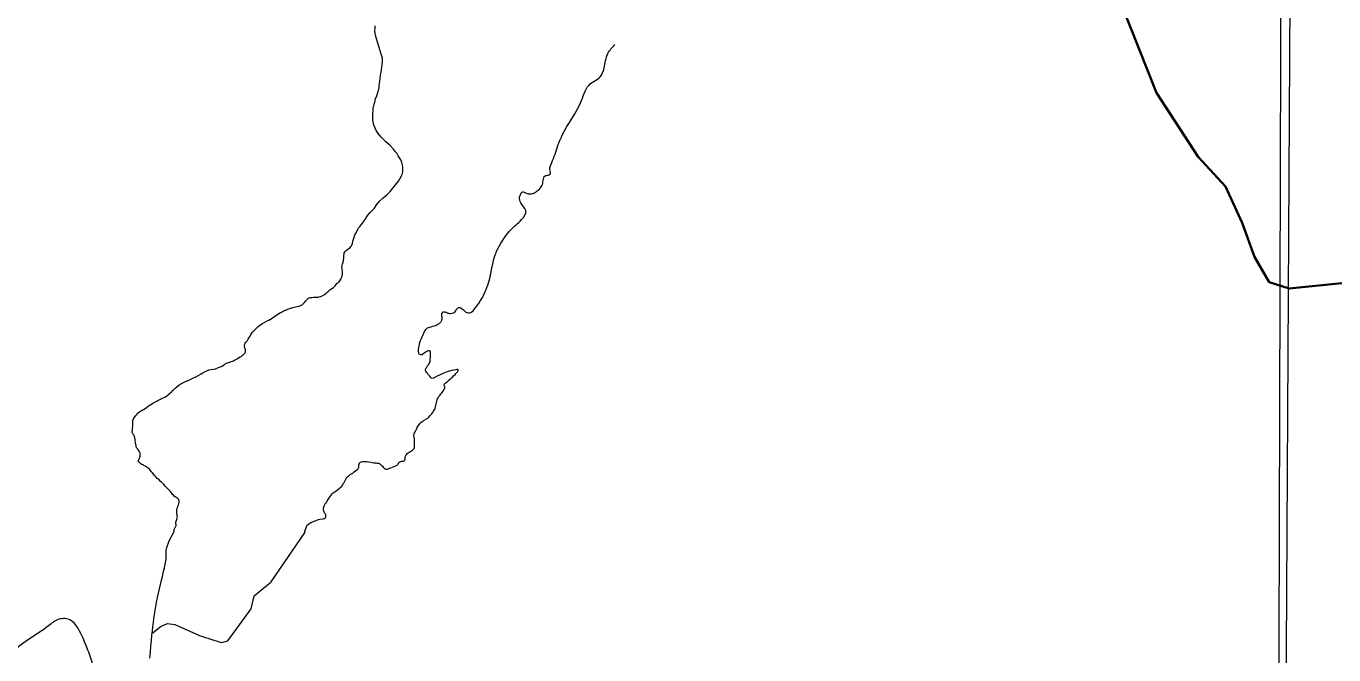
# Model space of a CAD drawing. Extents: x 553962 to 842807, y 8883888 to 9032388.
# Drawn here: x 605483 to 607668, y 8912445 to 8913495 of the extents above; entities that cross this region are included whole.
import ezdxf

# ---------------------------------------------------------------- set-up
doc = ezdxf.new("R2010")
doc.units = 0
doc.header["$LTSCALE"] = 200
doc.linetypes.add('LONG_DASH_SHORT_DASH', pattern=[9.9, 6, -1.2, 1.5, -1.2])
doc.layers.add('6', color=7, linetype='Continuous', lineweight=13)

msp = doc.modelspace()

# ---------------------------------------------------------------- linework, layer by layer
at = {"layer": '6'}
for points in [[(607657.7, 8924743.3), (607574.2, 8909874.9), (607492.3, 8896026.7)], [(606063.9, 8913361), (606064.6, 8913364.6), (606065.6, 8913368.1), (606067.1, 8913373.4), (606068.9, 8913378.4), (606070.3, 8913382.5), (606071.6, 8913385.8), (606072.1, 8913387.7), (606072.7, 8913389.6), (606072.9, 8913392.6), (606073.2, 8913395.6), (606074.1, 8913402.1), (606074.2, 8913403.5), (606074.5, 8913406.8), (606075.3, 8913413.3), (606076.2, 8913418.1), (606077.7, 8913426.4), (606078.7, 8913434.5), (606078.7, 8913438.5), (606078.3, 8913441.5), (606076.2, 8913448.2), (606072.9, 8913458.9), (606070.5, 8913467.8), (606068.1, 8913475.7), (606067.1, 8913479.5), (606066.5, 8913481.8), (606066.2, 8913483.5), (606065.9, 8913486.4), (606066.2, 8913492.2), (606066.2, 8913495.1)], [(606013.8, 8913110.2), (606014.5, 8913116), (606016.3, 8913118.4), (606018.3, 8913120.5), (606022.3, 8913123.5), (606024.3, 8913125.1), (606025.5, 8913126.5), (606026.5, 8913127.7), (606027.2, 8913128.9), (606028.3, 8913131.8), (606029.2, 8913135.5), (606030.7, 8913140.7), (606032.6, 8913146), (606034.3, 8913149.8), (606037.7, 8913156.6), (606038.2, 8913157.9), (606040.6, 8913160.2), (606043.4, 8913163.7), (606046.1, 8913167.2), (606049.4, 8913171.8), (606051.7, 8913175.6), (606054.1, 8913179), (606057.7, 8913183.4), (606059.5, 8913185.4), (606062.6, 8913188.1), (606064.1, 8913189.6), (606065.3, 8913191), (606068.6, 8913196.6), (606073.7, 8913202.6), (606079.8, 8913207.9), (606085.8, 8913212.9), (606091.2, 8913218.6), (606100.3, 8913229.6), (606105.4, 8913235.7), (606107.6, 8913239.5), (606110.3, 8913244.5), (606111.5, 8913246.9), (606112.2, 8913249), (606112.6, 8913251.3), (606112.5, 8913252.5), (606112.6, 8913255.7), (606112.4, 8913259.9), (606111.9, 8913262.4), (606111.1, 8913266.9), (606109.1, 8913271.4), (606105, 8913278.4), (606102.3, 8913282.4), (606100.1, 8913285.1), (606096.7, 8913289.1), (606090.6, 8913295.9), (606084.2, 8913301.7), (606080.2, 8913305.2), (606076.5, 8913309.2), (606071.1, 8913315.7), (606068, 8913320.4), (606066.1, 8913324.4), (606064.3, 8913329.7), (606063.5, 8913332.3), (606063, 8913335.2), (606062.7, 8913338), (606062.4, 8913341.7), (606062.6, 8913348.6), (606063, 8913354.9), (606063.2, 8913358.8), (606063.9, 8913361)], [(605881.8, 8913000.3), (605886, 8913002.4), (605888.8, 8913003.7), (605891.4, 8913005.2), (605894.1, 8913007), (605896.8, 8913009.1), (605899.5, 8913010.9), (605902.5, 8913012.9), (605905.3, 8913014.7), (605908, 8913016.3), (605909.8, 8913017.2), (605911.4, 8913018.2), (605915, 8913020), (605919.1, 8913021.7), (605923, 8913023.1), (605928.7, 8913025), (605933.7, 8913026.1), (605938.3, 8913027.2), (605940.4, 8913027.7), (605942.6, 8913028.5), (605944.3, 8913029.2), (605945.7, 8913030.6), (605948.3, 8913033.4), (605949.8, 8913035.4), (605952.1, 8913037.7), (605953.1, 8913038.9), (605955.1, 8913040.2), (605957.4, 8913041.3), (605960.3, 8913041.8), (605963.6, 8913042.1), (605965.8, 8913042.1), (605968.3, 8913042.2), (605969.7, 8913042.2), (605971.1, 8913042.2), (605972.4, 8913042.4), (605974.8, 8913043.1), (605978, 8913044.5), (605981.5, 8913046.6), (605983.6, 8913048), (605985.8, 8913049.9), (605988, 8913051.8), (605989.2, 8913053.2), (605990.3, 8913054.1), (605992.4, 8913055.3), (605994.9, 8913056.9), (605996.6, 8913058.2), (605997.8, 8913059.4), (605999.2, 8913061.2), (606000.4, 8913062.8), (606002.3, 8913064.7), (606004.2, 8913066.3), (606004.9, 8913066.9), (606005.9, 8913067.9), (606007, 8913069.4), (606008.8, 8913072.3), (606009.8, 8913074.2), (606010.6, 8913076.3), (606011.2, 8913078.1), (606011.5, 8913079.9), (606011.7, 8913081.4), (606012, 8913083.9), (606011.8, 8913085.7), (606011.4, 8913087.6), (606010.9, 8913089.9), (606010.6, 8913092.4), (606011, 8913094.9), (606011.7, 8913097.4), (606012.6, 8913100.4), (606013.4, 8913103.3), (606013.6, 8913104.9), (606013.7, 8913106.5), (606013.8, 8913108.8), (606013.8, 8913110.2)], [(606146.2, 8912978.2), (606147.2, 8912980.7), (606148.2, 8912982.8), (606148.8, 8912984.6), (606149.9, 8912986.5), (606151.4, 8912988.5), (606152.9, 8912990), (606153.9, 8912990.8), (606155.2, 8912991.4), (606157.1, 8912991.9), (606159.7, 8912992.7), (606162.6, 8912993.6), (606164.8, 8912994.4), (606166.9, 8912995), (606169.2, 8912995.8), (606171.3, 8912996.8), (606172.7, 8912997.7), (606173.9, 8912998.5), (606174.7, 8912999.2), (606175.6, 8913000.2), (606176.5, 8913001.3), (606177, 8913002.3), (606177.5, 8913003.6), (606178.1, 8913004.9), (606178.3, 8913006), (606178.3, 8913007.3), (606178.3, 8913008.3), (606178, 8913010), (606177.8, 8913011.7), (606177.7, 8913013.6), (606177.7, 8913014.8), (606177.9, 8913015.6), (606178.6, 8913016.6), (606179.3, 8913017.2), (606180, 8913017.6), (606181.1, 8913017.7), (606182.6, 8913017.6), (606183.9, 8913017.3), (606184.8, 8913016.9), (606185.8, 8913016.4), (606186.8, 8913015.9), (606187.7, 8913015.6), (606188.8, 8913015.1), (606190.6, 8913014.8), (606192.8, 8913014.8), (606195, 8913015.1), (606197.5, 8913015.9), (606199, 8913016.6), (606199.7, 8913017.3), (606200.8, 8913018.9), (606201.9, 8913020.6), (606203, 8913022.4), (606203.8, 8913023.6), (606205, 8913024.4), (606205.7, 8913024.9), (606206.7, 8913025.1), (606207.6, 8913025.1), (606208.4, 8913024.8), (606209, 8913024.3), (606210.3, 8913023.5), (606212.2, 8913022.2), (606213.7, 8913020.8), (606216.1, 8913018.6), (606217.6, 8913017.2), (606219.7, 8913016.4)], [(605662, 8912812.9), (605661.3, 8912814.3), (605660.8, 8912815.1), (605660.5, 8912815.9), (605660.3, 8912817.3), (605660.6, 8912819.8), (605660.9, 8912823), (605661.1, 8912826.1), (605661.3, 8912830.4), (605661.3, 8912833.6), (605661.4, 8912835.9), (605662, 8912837.8), (605663.8, 8912840.6), (605666.6, 8912844.4), (605668.5, 8912846.8), (605670, 8912848.6), (605672.6, 8912850.6), (605676, 8912852.7), (605679, 8912854.4), (605683.6, 8912857.4), (605687.6, 8912860.7), (605690.6, 8912862.5), (605694.6, 8912865.1), (605697, 8912866.3), (605701.6, 8912868.4), (605703.3, 8912869.4), (605709.7, 8912873), (605715.7, 8912875.8), (605718, 8912877.3), (605722.1, 8912880.6), (605725.7, 8912884), (605726.7, 8912885), (605728.9, 8912886.9), (605732.3, 8912890.1), (605735, 8912892.4), (605738.2, 8912895), (605741.6, 8912897.3), (605745, 8912899.2), (605748.3, 8912900.7), (605755, 8912903.7), (605761.7, 8912906.7), (605767.5, 8912909.3), (605771.8, 8912911.7), (605775.3, 8912913.8), (605778.1, 8912915.7), (605782, 8912917.8), (605784.9, 8912919.3), (605788.6, 8912920.7), (605792.3, 8912921.2), (605796.2, 8912922), (605799.5, 8912922.6), (605801.8, 8912923.4), (605804.7, 8912924.4), (605807.7, 8912925.8), (605810.4, 8912927.1), (605812.9, 8912928.6), (605814.3, 8912929.7), (605815.6, 8912930.7), (605817.9, 8912931.7), (605819.7, 8912932.4), (605822.8, 8912933.6), (605826.4, 8912934.6), (605829.3, 8912936), (605833.1, 8912937.7), (605835.9, 8912939.2), (605838.2, 8912940.8), (605840.9, 8912942.4), (605842.6, 8912943.2), (605844.8, 8912945.1), (605846.5, 8912946.4), (605848.1, 8912948), (605849, 8912949), (605849.7, 8912950.3), (605849.9, 8912951.5), (605849.9, 8912953.2), (605849.6, 8912954.4), (605849.3, 8912955.8), (605848.5, 8912957.5), (605848, 8912958.7), (605847.7, 8912959.8), (605847.7, 8912960.9), (605847.8, 8912962.3), (605848.3, 8912963.5), (605849, 8912965), (605850.3, 8912966.8), (605851.2, 8912967.9), (605852.7, 8912969.9), (605854.1, 8912972), (605855.9, 8912974.6), (605857.4, 8912977.2), (605858.7, 8912979.4), (605860, 8912981.7), (605861.3, 8912983.4), (605862.8, 8912985.1), (605866, 8912988.3), (605868.6, 8912990.9), (605870.9, 8912993.2), (605873, 8912994.9), (605875.4, 8912996.6), (605878.3, 8912998.3), (605881.8, 8913000.3)], [(606157.8, 8912933.6), (606158.2, 8912935.1), (606158.4, 8912936.7), (606158.5, 8912938.5), (606158.7, 8912940.6), (606158.8, 8912943.2), (606158.9, 8912944.9), (606158.9, 8912946.8), (606158.7, 8912949.7), (606158.7, 8912951.2), (606158.2, 8912951.9), (606157.2, 8912952.3), (606156, 8912952.6), (606154.7, 8912952.5), (606153.7, 8912952.1), (606151.7, 8912950.9), (606150.1, 8912949.9), (606148.3, 8912948.5), (606146.2, 8912946.8), (606144.9, 8912946), (606143.7, 8912945.9), (606142.4, 8912945.7), (606141.1, 8912946.2), (606140, 8912946.9), (606139.5, 8912948.1), (606139.1, 8912949.5), (606138.9, 8912950.7), (606139, 8912952.8), (606138.9, 8912955.3), (606139.1, 8912957.7), (606139.6, 8912960.8), (606140.4, 8912963.6), (606141.2, 8912966.6), (606142.2, 8912969.8), (606143.5, 8912972.8), (606145.1, 8912975.9), (606146.2, 8912978.2)], [(606182, 8912888.9), (606182.6, 8912890.1), (606182.8, 8912890.7), (606183, 8912891.3), (606182.8, 8912892.4), (606182.5, 8912893.1), (606182.1, 8912893.6), (606181.7, 8912894.5), (606181.6, 8912895.3), (606181.8, 8912896), (606182.2, 8912896.8), (606182.8, 8912897.7), (606183.8, 8912898.6), (606184.9, 8912899.5), (606187.7, 8912901.8), (606189.5, 8912903.5), (606192, 8912905.5), (606193.9, 8912907.2), (606195.7, 8912908.7), (606197.4, 8912910.4), (606199.8, 8912912.9), (606201.2, 8912914.5), (606202.2, 8912915.8), (606203.9, 8912917.6), (606204.6, 8912918.5), (606205, 8912919.9), (606205, 8912920.7), (606204.2, 8912921.1), (606202.9, 8912921.3), (606201, 8912920.9), (606198, 8912920.2), (606195, 8912919.7), (606191.5, 8912918.9), (606188.2, 8912917.8), (606185.1, 8912916.9), (606182, 8912915.6), (606179.7, 8912914.4), (606177.4, 8912913.3), (606173.6, 8912911.7), (606169.7, 8912910), (606166, 8912907.9), (606164.9, 8912907.3), (606163, 8912906.6), (606161.5, 8912906.4), (606160.4, 8912906.7), (606159.8, 8912907.2), (606158.7, 8912908.5), (606157.6, 8912910.1), (606155.9, 8912912), (606154.3, 8912913.7), (606153.1, 8912915.6), (606152, 8912916.9), (606151.1, 8912918.3), (606150.6, 8912919.6), (606150.6, 8912920.6), (606150.6, 8912921.5), (606150.7, 8912922), (606151, 8912922.8), (606151.7, 8912923.9), (606152.6, 8912925.2), (606154, 8912927.3), (606155.1, 8912928.7), (606156.4, 8912930.6), (606157.1, 8912932), (606157.8, 8912933.6)], [(606134.8, 8912820.4), (606135.7, 8912821.9), (606136.7, 8912824.3), (606138.3, 8912827.3), (606140.2, 8912830.1), (606141.3, 8912831.5), (606143.3, 8912833.2), (606144.8, 8912834.3), (606146.9, 8912835.7), (606148.2, 8912836.5), (606152.1, 8912838.7), (606154.3, 8912840.2), (606156, 8912841.8), (606157.9, 8912843.8), (606159.6, 8912845.4), (606161, 8912847.2), (606162.2, 8912849), (606163.1, 8912850.2), (606163.9, 8912851.4), (606165.2, 8912853.1), (606166.2, 8912854.9), (606166.8, 8912856.8), (606167.4, 8912859.2), (606167.9, 8912861.4), (606168.4, 8912863.6), (606169, 8912865.6), (606169.4, 8912868.1), (606170.2, 8912870.7), (606170.7, 8912872.2), (606171.5, 8912874.1), (606172.7, 8912875.9), (606174.5, 8912878.1), (606176.2, 8912880.6), (606177.8, 8912882.3), (606179.9, 8912885.3), (606181.2, 8912887.6), (606182, 8912888.9)], [(605730.2, 8912650.8), (605730.2, 8912652.2), (605730.6, 8912654.2), (605731.4, 8912656.3), (605732.7, 8912658.7), (605733.3, 8912659.7), (605733.6, 8912660.6), (605733.7, 8912661.2), (605733.5, 8912662.6), (605733.2, 8912664.1), (605733, 8912665.4), (605733.1, 8912666.5), (605733.5, 8912667.8), (605734.2, 8912669.8), (605734.8, 8912671.2), (605735.6, 8912672.7), (605735.8, 8912674.1), (605735.6, 8912675.8), (605735.3, 8912676.8), (605735.2, 8912678.4), (605735, 8912682.2), (605735, 8912686), (605735.4, 8912689.2), (605736, 8912691.1), (605737.2, 8912693.3), (605737.9, 8912695.3), (605738.4, 8912697.5), (605738.6, 8912700), (605738.5, 8912702), (605738.2, 8912703.2), (605737.5, 8912704.4), (605736.5, 8912705.6), (605736, 8912706.2), (605735, 8912706.8), (605733.7, 8912707.5), (605732, 8912708.8), (605730.6, 8912709.9), (605729.1, 8912711.5), (605727.8, 8912712.7), (605725.9, 8912715.3), (605724.4, 8912717.5), (605723.2, 8912718.6), (605721.5, 8912720.4), (605719.9, 8912722), (605717.6, 8912724), (605715.3, 8912726.6), (605713.3, 8912728.9), (605711, 8912731.1), (605709, 8912733.1), (605707.1, 8912734.8), (605705.1, 8912736.7), (605703.1, 8912738.5), (605702.1, 8912739.2), (605700.2, 8912741.2), (605697.9, 8912743.8), (605695.6, 8912746.6), (605693.6, 8912749), (605692.2, 8912751.1), (605691, 8912752.7), (605688.6, 8912755.1), (605687, 8912756.5), (605685.5, 8912757.6), (605684.3, 8912758.4), (605682.2, 8912759.7), (605679.9, 8912760.9), (605678.4, 8912761.8), (605676.6, 8912762.7), (605674.9, 8912763.7), (605673.6, 8912764.7), (605672.9, 8912765.4), (605671.9, 8912766.2), (605671, 8912767.1), (605670.7, 8912767.9), (605670.5, 8912768.9), (605670.9, 8912770), (605671.7, 8912772.1), (605672.3, 8912773.4), (605672.8, 8912775), (605673.4, 8912776.5), (605673.7, 8912778.1), (605673.7, 8912779.9), (605673.6, 8912781.3), (605673.1, 8912782.8), (605672, 8912785.1), (605670.9, 8912786.6), (605669.2, 8912788.8), (605668, 8912790.1), (605667.5, 8912791.2), (605667, 8912792.2), (605666.8, 8912794.1), (605666.5, 8912796.1), (605666, 8912798.6), (605665.6, 8912800.6), (605665.4, 8912802.9), (605665, 8912805.1), (605664.7, 8912806.8), (605664.3, 8912808.1), (605664.3, 8912808.9), (605664.1, 8912809.8), (605663.4, 8912811.1), (605662, 8912812.9)], [(606073.5, 8912764.1), (606074.8, 8912763.1), (606076.1, 8912761.9), (606077, 8912761), (606078.4, 8912759.6), (606079.7, 8912758.3), (606081.5, 8912756.6), (606083.1, 8912755.4), (606084.2, 8912754.8), (606085.4, 8912754.8), (606086.4, 8912754.9), (606087.8, 8912755.3), (606089.1, 8912755.8), (606090.7, 8912756.5), (606093.5, 8912757.8), (606096.4, 8912758.9), (606099.3, 8912759.7), (606101.1, 8912760.4), (606103.2, 8912761.4), (606104.2, 8912762.4), (606104.8, 8912763.4), (606106, 8912765.4), (606106.8, 8912766.3), (606107.4, 8912766.9), (606108.4, 8912767.5), (606109.7, 8912767.8), (606110.8, 8912767.9), (606112.2, 8912768), (606113.6, 8912768.1), (606114.5, 8912768.4), (606115.2, 8912769.1), (606115.8, 8912769.7), (606116.1, 8912770.5), (606116.3, 8912771.4), (606116.5, 8912772.5), (606116.6, 8912774.3), (606116.9, 8912776.5), (606117.3, 8912777.7), (606117.9, 8912778.6), (606118.5, 8912779.3), (606119.9, 8912780.7), (606121.4, 8912782), (606122.9, 8912783), (606125.1, 8912784.2), (606127.1, 8912785.3), (606128.6, 8912786.4), (606130, 8912787.5), (606131.2, 8912788.6), (606131.8, 8912789.9), (606132, 8912791.4), (606132.2, 8912793.1), (606132.2, 8912794.6), (606132.3, 8912796.8), (606132.3, 8912799.5), (606132.3, 8912802.7), (606132.3, 8912804.6), (606132, 8912806), (606131.5, 8912808.1), (606131.2, 8912809.6), (606131.2, 8912811.7), (606131.5, 8912813.7), (606132.1, 8912815.5), (606133.1, 8912817.3), (606134.1, 8912819.1), (606134.8, 8912820.4)], [(606016.6, 8912736.9), (606017.9, 8912739.2), (606018.7, 8912741), (606019.9, 8912742.2), (606021.1, 8912743.2), (606022.7, 8912744.4), (606024.5, 8912745.6), (606026.7, 8912746.9), (606028.9, 8912748.3), (606031.3, 8912750.1), (606033.7, 8912751.7), (606035.8, 8912753.4), (606037.4, 8912754.8), (606038, 8912755.8), (606038.5, 8912756.9), (606038.8, 8912758.7), (606039, 8912760.2), (606039, 8912761.9), (606039.5, 8912763.6), (606040.5, 8912765.3), (606041.9, 8912766.2), (606043.2, 8912766.9), (606045, 8912767.3), (606046.9, 8912767.4), (606048.2, 8912767.5), (606052.4, 8912767.4), (606056, 8912767.1), (606058.9, 8912766.6), (606061.5, 8912765.9), (606064.3, 8912765.4), (606066.4, 8912765.1), (606067.4, 8912765.1), (606069.3, 8912765), (606070.4, 8912764.9), (606071.8, 8912764.9), (606072.6, 8912764.7), (606073.5, 8912764.1)], [(605949.1, 8912649.3), (605948.6, 8912651.3), (605949.4, 8912652.9), (605950.3, 8912655.6), (605950.9, 8912657.4), (605951.8, 8912659.2), (605952.9, 8912661), (605954.7, 8912662.9), (605957.1, 8912664.5), (605959.8, 8912666.1), (605963.2, 8912667.6), (605966.9, 8912669), (605969.7, 8912670), (605971.5, 8912670.5), (605974, 8912671.2), (605979.3, 8912672), (605981.3, 8912672.6), (605982.5, 8912673.3), (605983.2, 8912674.2), (605983.6, 8912675.2), (605983.8, 8912676.6), (605983.9, 8912677.8), (605983.8, 8912678.8), (605983.3, 8912679.7), (605982.4, 8912680.8), (605981.6, 8912681.8), (605981, 8912683.2), (605980.4, 8912684.7), (605980, 8912686.1), (605979.9, 8912687.9), (605980.2, 8912689.9), (605980.5, 8912691.8), (605981.2, 8912693.7), (605982, 8912695.5), (605982.6, 8912696.9), (605983.4, 8912697.8), (605984.8, 8912699.1), (605985.5, 8912700.2), (605986.3, 8912701.4), (605987.9, 8912704.3), (605989.3, 8912706.7), (605991, 8912709.2), (605992.8, 8912711.6), (605994.5, 8912713.6), (605996.2, 8912715.2), (605997.7, 8912716.3), (605999.3, 8912717.4), (606001.1, 8912718.8), (606003.3, 8912720.3), (606006.6, 8912722.9), (606009.3, 8912725.2), (606010.9, 8912727), (606012.3, 8912728.8), (606013.6, 8912731.2), (606014.6, 8912732.7), (606015.5, 8912734.5), (606016.6, 8912736.9)], [(605694.8, 8912491.9), (605695.6, 8912498.8), (605696.5, 8912505.5), (605697.4, 8912512.1), (605698.4, 8912518.7), (605699.7, 8912525.6), (605701.1, 8912532.8), (605702.6, 8912540.2), (605704.2, 8912547.7), (605705.9, 8912555.1), (605707.6, 8912562.3), (605709.2, 8912569.1), (605710.7, 8912575.4), (605712, 8912581), (605713.1, 8912585.8), (605714.1, 8912589.9), (605714.8, 8912593.3), (605715.4, 8912596.2), (605715.9, 8912598.7), (605716.3, 8912600.8), (605716.6, 8912602.6), (605716.8, 8912604.3), (605716.9, 8912606), (605717.1, 8912607.6), (605717.2, 8912609.1), (605717.2, 8912610.7), (605717.2, 8912612.3), (605717.2, 8912614), (605717.1, 8912615.7), (605717.1, 8912617.4), (605716.9, 8912619.3), (605717.9, 8912624.1), (605721.8, 8912635.1), (605730.2, 8912650.8)], [(605796.9, 8912469.3), (605809.3, 8912465.4), (605820.1, 8912468.1), (605858.9, 8912521.2), (605864.1, 8912543.4), (605892.6, 8912566.3), (605949.1, 8912649.3)], [(605689.8, 8912439), (605690.7, 8912449.2), (605691.6, 8912459), (605692.5, 8912468.3), (605693.3, 8912476.8), (605694.1, 8912484.6), (605694.8, 8912491.9)], [(605694.8, 8912481.1), (605707.8, 8912491.9), (605719.5, 8912496.9), (605731.5, 8912495.1)], [(605731.5, 8912495.1), (605772.5, 8912476.7), (605796.9, 8912469.3)]]:
    msp.add_lwpolyline(points, dxfattribs=at)
msp.add_lwpolyline([(607600.8, 8920952.4), (596639.8, 8920989.8), (596608.8, 8909934.4), (607569.8, 8909894.9)], close=True, dxfattribs=at)
at = {"layer": '6', "linetype": 'LONG_DASH_SHORT_DASH', "lineweight": 35}
for points in [[(606539.4, 8914008.9), (606574.4, 8913973.3), (606620.1, 8913944.6), (606665.8, 8913915.9), (606715.2, 8913894.3), (606775.2, 8913886.7), (606909.9, 8913928), (606952.4, 8913938.2), (606991.4, 8913944.9), (607044.4, 8913944.5), (607100.9, 8913933.4), (607185.1, 8913863.8), (607217.8, 8913819.4), (607258.2, 8913730.6), (607313.1, 8913532.2), (607371.9, 8913383.3), (607441.7, 8913276.6), (607487.2, 8913226.8), (607515, 8913166.4), (607535.7, 8913109.7), (607560.1, 8913067.1), (607593.6, 8913056.5)], [(607593.6, 8913056.5), (607750.3, 8913072.5), (607919.5, 8913028.9), (607998, 8913015.2), (608025.9, 8913004.8), (608063.1, 8912985.3), (608097.6, 8912959.8), (608278.6, 8912771.5), (608387.1, 8912679.3), (608457.5, 8912623.9), (608495.5, 8912582.2), (608499.3, 8912573), (608533.8, 8912533.1), (608573.8, 8912511.3), (608630.1, 8912487.7), (608690.1, 8912473.2), (608739.3, 8912473), (608819.6, 8912485.1), (608880, 8912519.3), (609058.8, 8912666.4)]]:
    msp.add_lwpolyline(points, dxfattribs=at)
at = {"layer": '6'}
for points in [[(606219.6, 8913016.4), (606223.9, 8913015.7), (606231.7, 8913021.6), (606250.3, 8913051.3), (606259.5, 8913081.1), (606266.3, 8913111.1), (606275.8, 8913131), (606293.5, 8913155.2), (606311.1, 8913171.6), (606318, 8913186.9), (606309.5, 8913199.6), (606307.8, 8913209.1), (606309.8, 8913214.9), (606312.7, 8913217.9), (606317.6, 8913216.6), (606323.5, 8913214.6), (606331.3, 8913215.9), (606338.9, 8913221.1), (606345.1, 8913228.3), (606347, 8913237.2), (606350.3, 8913244.7), (606355.5, 8913246), (606358.8, 8913247.6), (606358.5, 8913255.4), (606361.4, 8913266.9), (606371.8, 8913295.3), (606379, 8913312.6), (606411.2, 8913370.8), (606425.9, 8913398.6), (606442.2, 8913410), (606448.8, 8913424.7), (606455.3, 8913449.2), (606466.7, 8913463.9)], [(605688.2, 8912359.7), (605669.5, 8912357.4), (605652.4, 8912375.3), (605625.9, 8912394.8), (605599.4, 8912412), (605593.1, 8912432.2), (605583.8, 8912458.8), (605570.5, 8912487.6), (605557.3, 8912502.4), (605537.8, 8912504), (605520.6, 8912493.1), (605487.1, 8912470.4), (605455.9, 8912447.8), (605418.5, 8912429.9), (605375.6, 8912414.3), (605338.2, 8912412), (605306.2, 8912426), (605281.2, 8912447.1), (605260.2, 8912472), (605211.8, 8912493.8), (605164.3, 8912493.8), (605122.2, 8912485.3), (605105, 8912494.6), (605091, 8912520.3), (605077, 8912543.7), (605045, 8912559.3), (605006.8, 8912581.2), (604956.9, 8912602.2), (604919, 8912627.2), (604912.4, 8912633.3), (604884, 8912664.4), (604871.7, 8912675.4), (604855, 8912690.5), (604834.6, 8912703.3), (604830, 8912706.5), (604821.3, 8912710)]]:
    msp.add_spline(points, degree=3, dxfattribs=at)

doc.saveas('drawing.dxf')
